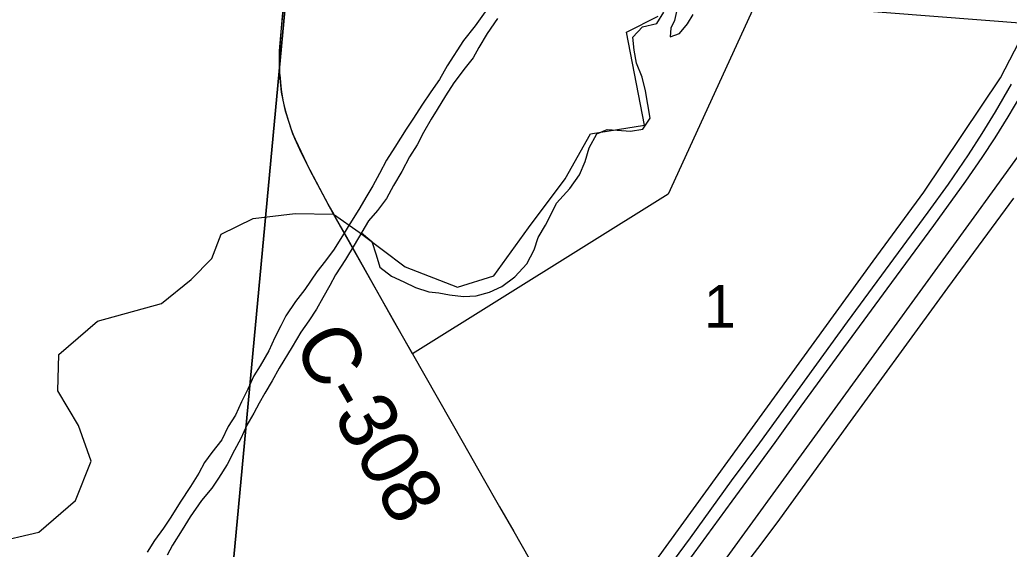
# Model space of a CAD drawing. Extents: x 1410790 to 1770854, y 566777 to 831614.
# Drawn here: x 1593576 to 1598681, y 716580 to 719313 of the extents above; entities that cross this region are included whole.
import ezdxf

# ---------------------------------------------------------------- set-up
doc = ezdxf.new("R2010")
doc.units = 0
for name, color, linetype in [('GM_X_City_Street', 7, 'Continuous'), ('GM_X_Corporation', 7, 'Continuous'), ('GM_X_County_Road', 7, 'Continuous'), ('GM_X_County_Road_Text', 7, 'Continuous'), ('GM_X_Major_River', 7, 'Continuous'), ('GM_X_Minor_Lake', 7, 'Continuous'), ('GM_X_Minor_River', 7, 'Continuous'), ('GM_X_Rail_Line', 7, 'Continuous'), ('GM_X_Section', 7, 'Continuous'), ('GM_X_Section_Text', 7, 'Continuous'), ('GM_X_Township', 7, 'Continuous'), ('GM_X_US_Route', 7, 'Continuous')]:
    doc.layers.add(name, color=color, linetype=linetype)

msp = doc.modelspace()

# ---------------------------------------------------------------- linework, layer by layer
at = {"layer": 'GM_X_City_Street'}
msp.add_lwpolyline([(1596398.1, 714845.7), (1596422.9, 715057.4), (1596442.6, 715231.3), (1596464.8, 715344.6), (1596494.7, 715425.8), (1596522.1, 715480.1), (1596549.8, 715523), (1596605.8, 715602.9), (1596644.9, 715656.3), (1596676.6, 715700), (1596740.8, 715788.7), (1596809.4, 715882), (1596897.1, 715997.4), (1596992.5, 716113.3), (1597098.9, 716237), (1597227.4, 716387.2), (1597309.4, 716488.7), (1597401, 716605.9), (1597496.4, 716735.2), (1597862.3, 717240.5), (1598124.1, 717600.3), (1598364.1, 717930.1), (1598703.9, 718392.8)], dxfattribs=at)
at = {"layer": 'GM_X_Corporation'}
for points in [[(1597423.8, 719510.6), (1596920.9, 718413.1), (1595601.8, 717589.2), (1595195.2, 718310.3), (1595072.3, 718538.5), (1594985, 718724.7), (1594946.8, 718842.3), (1594926.6, 718939.2), (1594918.5, 719013), (1594915.2, 719087.1), (1594916.6, 719153), (1595001.6, 720139.5)], [(1590883, 707868.8), (1591217.4, 708344.5), (1592187.9, 709671.3), (1592493.1, 710095.2), (1592560.7, 710070.8), (1592827.9, 710419.8), (1593629.7, 710162.9), (1593636.5, 710300.2), (1593677.2, 710868.7), (1593158.1, 710901.7), (1594376.8, 712570.1), (1594762, 713108.7), (1594383.8, 713110), (1597978.9, 718067.1), (1598240.5, 718424.3), (1598635.9, 719013), (1598780.5, 719293.2), (1597802.9, 719369.1)]]:
    msp.add_lwpolyline(points, dxfattribs=at)
at = {"layer": 'GM_X_County_Road'}
for points in [[(1595001.6, 720139.4), (1594983.6, 719905.5), (1594966.5, 719709.3), (1594945, 719480.5), (1594923.3, 719251.5), (1594916.7, 719153), (1594915.2, 719087.1), (1594916.6, 719037.7), (1594918.5, 719013), (1594920.3, 718988.3), (1594926.6, 718939.2), (1594935.5, 718890.5), (1594946.8, 718842.3), (1594960.2, 718794.7), (1594975.9, 718747.7), (1594985, 718724.7), (1594994, 718701.7), (1595028, 718626.7), (1595072.3, 718538.5), (1595172.9, 718350.2), (1595194.3, 718311.9)], [(1595194.3, 718311.9), (1595195.2, 718310.3), (1595261, 718192.5), (1595333.9, 718063.9), (1595502.5, 717763.2), (1595601.8, 717589.1), (1595863.2, 717130.4), (1595967.5, 716947.6), (1596050.9, 716799.3), (1596124.6, 716671.2), (1596204.6, 716531.8), (1596277.2, 716401.9), (1596367.6, 716243.1), (1596496.7, 716017.9), (1596497.8, 716015.9)]]:
    msp.add_lwpolyline(points, dxfattribs=at)
at = {"layer": 'GM_X_Major_River'}
for points in [[(1595976.5, 719354.4), (1595924.7, 719281.5), (1595864.8, 719206.7), (1595781.6, 719076.4), (1595741.8, 719005.2), (1595696.2, 718942.1), (1595650.5, 718873), (1595606.8, 718805.9), (1595569.4, 718748.6), (1595511.1, 718655.8), (1595467.4, 718588.6), (1595431.7, 718519.3), (1595398.1, 718455.9), (1595366.9, 718404.6), (1595325.1, 718333.4), (1595279.3, 718260.3), (1595246, 718206.9), (1595198, 718129.9), (1595152.5, 718068.8), (1595109.1, 718011.7), (1595046.8, 717920.9), (1594999.3, 717859.9), (1594949.4, 717784.9), (1594922.1, 717733.4)], [(1596039.9, 719320.8), (1595987.9, 719241.9), (1595944.1, 719170.8), (1595914.8, 719117.3), (1595873.5, 719066.2), (1595815.5, 718987.4), (1595771.9, 718920.2), (1595730.1, 718851), (1595698.9, 718799.7), (1595659.2, 718732.4), (1595625.6, 718667.1), (1595586.1, 718605.9), (1595546.2, 718530.6), (1595504.4, 718457.4), (1595468.7, 718390.1), (1595421.2, 718329.1), (1595375.8, 718276), (1595340.4, 718216.7), (1595300.7, 718149.5), (1595256.9, 718076.3), (1595204.9, 717997.4), (1595175.6, 717941.9), (1595140, 717878.6), (1595106.5, 717819.3), (1595067, 717760), (1595025.6, 717700.9), (1594981.7, 717625.7), (1594914.9, 717515), (1594877.3, 717449.8), (1594839.7, 717386.5), (1594810.5, 717335), (1594783.2, 717283.6), (1594747.6, 717220.2), (1594716, 717152.8), (1594684.5, 717091.4), (1594646.7, 717018.1), (1594600.9, 716947), (1594567.6, 716895.7), (1594514, 716832.8), (1594455.9, 716747.9), (1594414.2, 716680.8), (1594364.2, 716601.7), (1594337, 716550.2)], [(1594922.1, 717733.4), (1594892.7, 717674), (1594860.9, 717604.5), (1594817, 717527.4), (1594783.8, 717476), (1594752.1, 717406.6), (1594720.4, 717341.2), (1594688.7, 717271.8), (1594651.3, 717214.5), (1594617.6, 717145.1), (1594566, 717080.2), (1594528.7, 717028.9), (1594499.3, 716973.5), (1594457.6, 716904.3), (1594403.6, 716823.4), (1594355.6, 716746.3), (1594318.2, 716689), (1594270.6, 716626), (1594233.1, 716564.7)]]:
    msp.add_lwpolyline(points, dxfattribs=at)
at = {"layer": 'GM_X_Minor_Lake'}
msp.add_lwpolyline([(1596964.8, 719355.6), (1596954.4, 719309.6), (1596934.2, 719269.7), (1596931.8, 719225.7), (1596979.9, 719243.3), (1597020.2, 719293.1), (1597050.5, 719340.9)], dxfattribs=at)
at = {"layer": 'GM_X_Minor_River'}
msp.add_lwpolyline([(1595339.1, 718214.5), (1595391.9, 718168.3), (1595415.4, 718100), (1595432.9, 718035.8), (1595494.5, 717989.3), (1595558.2, 717960.8), (1595617.9, 717932.3), (1595685.6, 717909.7), (1595737.5, 717903.3), (1595793.3, 717892.9), (1595865.2, 717884.3), (1595931.1, 717887.8), (1595999.2, 717907.3), (1596063.3, 717936.9), (1596129.6, 717986.4), (1596192, 718054), (1596230.5, 718125.8), (1596251, 718189.7), (1596287.4, 718253.5), (1596317.8, 718309.3), (1596344.2, 718367.2), (1596414.6, 718442.8), (1596463.1, 718512.5), (1596493.6, 718582.3), (1596514.1, 718652.3), (1596552.6, 718724), (1596606.7, 718747.7), (1596658.6, 718743.2), (1596726.5, 718738.7), (1596790.4, 718748.2), (1596828.8, 718806), (1596815.4, 718876.2), (1596803.9, 718946.4), (1596786.5, 719016.6), (1596757, 719088.9), (1596745.6, 719157.1), (1596738.1, 719223.2), (1596788.4, 719276.9), (1596862.4, 719294.3), (1596898.8, 719352.1)], dxfattribs=at)
at = {"layer": 'GM_X_Rail_Line'}
msp.add_lwpolyline([(1590873.7, 707799.5), (1591324.4, 708420), (1591606.1, 708807.9), (1591635.3, 708847.9), (1592107.8, 709497.6), (1592856, 710527.3), (1593159.4, 710945.8), (1593268.5, 711095.3), (1593332.7, 711183.9), (1593395.4, 711270.5), (1594328.3, 712553.8), (1595030, 713518.1), (1596631.7, 715721.2), (1596687.4, 715797.2), (1596931.6, 716137.4), (1597065.2, 716319.2), (1598500.1, 718295), (1598594.9, 718425), (1599522, 719708.5)], dxfattribs=at)
at = {"layer": 'GM_X_Section'}
for points in [[(1589676.2, 720538.5), (1595012.6, 720101.4), (1594520.4, 714823.7), (1589194.8, 715318.7)], [(1595012.6, 720101.4), (1600348.4, 719616.3), (1599854.3, 714342.5), (1594520.4, 714823.7)]]:
    msp.add_lwpolyline(points, close=True, dxfattribs=at)
at = {"layer": 'GM_X_Township'}
msp.add_lwpolyline([(1593437.4, 716613.1), (1593674.6, 716668.2), (1593864, 716832.5), (1593944.3, 717035.2), (1593878.1, 717218.9), (1593771.8, 717397.5), (1593777.7, 717585.6), (1593977.4, 717757.7), (1594307.4, 717848.9), (1594460.1, 717972), (1594566.9, 718080.7), (1594614.9, 718207.1), (1594780.1, 718288), (1594996.9, 718313.1), (1595195.2, 718310.3), (1595326.3, 718217.3), (1595564.7, 718037.6), (1595833.7, 717933), (1596022.2, 717992.1), (1596200.3, 718239.9), (1596389.5, 718492.2), (1596520.4, 718723.9), (1596799.5, 718770), (1596705.5, 719248.8), (1596869.3, 719331.5)], dxfattribs=at)
msp.add_lwpolyline([(1593437.4, 716613.1), (1593674.6, 716668.2), (1593864, 716832.5), (1593944.3, 717035.2), (1593878.1, 717218.9), (1593771.8, 717397.5), (1593777.7, 717585.6), (1593977.4, 717757.7), (1594307.4, 717848.9), (1594460.1, 717972), (1594566.9, 718080.7), (1594614.9, 718207.1), (1594780.1, 718288), (1594996.9, 718313.1), (1595195.2, 718310.3), (1595326.3, 718217.3), (1595564.7, 718037.6), (1595833.7, 717933), (1596022.2, 717992.1), (1596200.3, 718239.9), (1596389.5, 718492.2), (1596520.4, 718723.9), (1596799.5, 718770), (1596705.5, 719248.8), (1596869.3, 719331.5)], dxfattribs=at)
at = {"layer": 'GM_X_US_Route'}
for points in [[(1596548.6, 715866.3), (1596567.3, 715891.9), (1596708.4, 716085.6), (1596892.4, 716334.9), (1597055.8, 716560.9), (1597252, 716828), (1597472.4, 717131.6), (1597607.8, 717318.3), (1597789.9, 717568.6), (1598051.4, 717924.4), (1598292.3, 718251.3), (1598457.6, 718480.1), (1598540.8, 718602.5), (1598608.9, 718703.4), (1598675.2, 718811.7), (1598739.7, 718921.9), (1598809.7, 719044.2), (1598912.5, 719246.9), (1598985.3, 719398.2)], [(1596715.2, 716204.4), (1597036.2, 716640.1), (1597247.2, 716932.7), (1597393.5, 717130.4), (1597847, 717753.7), (1598262.5, 718319.6), (1598367.2, 718465.5), (1598470.4, 718616.7), (1598540.9, 718725.7), (1598609.4, 718838.5), (1598692.2, 718981.7)]]:
    msp.add_lwpolyline(points, dxfattribs=at)

# ---------------------------------------------------------------- texts
at = {"layer": 'GM_X_County_Road_Text'}
msp.add_text('C-308', height=300, rotation=299.6403, dxfattribs=at).set_placement((1594979.7, 717638.3))
at = {"layer": 'GM_X_Section_Text'}
msp.add_text('1', height=221, rotation=0, dxfattribs=at).set_placement((1597105.5, 717723.8))

doc.saveas('drawing.dxf')
